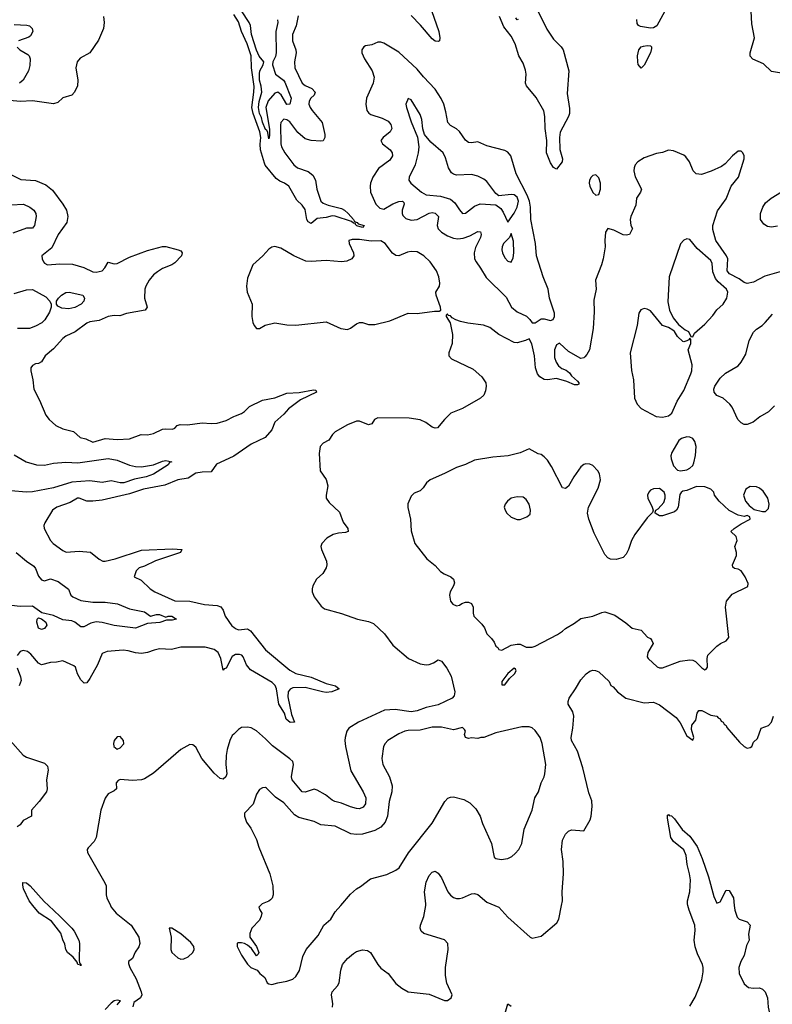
# Model space of a CAD drawing. Header units: inches. Extents: x 1384664 to 1536621, y 460766 to 646467.
# Tile 350 of 488: x 1418586 to 1423555, y 579348 to 585849. Entities that reach past the tile are written whole.
import ezdxf

# ---------------------------------------------------------------- set-up
doc = ezdxf.new("R2010")
doc.units = ezdxf.units.IN
doc.header["$MEASUREMENT"] = 0
for name, color, linetype in [('B4517', 7, 'Continuous'), ('B4518', 7, 'Continuous'), ('B4527', 7, 'Continuous'), ('B4528', 7, 'Continuous')]:
    doc.layers.add(name, color=color, linetype=linetype)

msp = doc.modelspace()

# ---------------------------------------------------------------- linework, layer by layer
at = {"layer": 'B4517', "color": 5}
for points, elevation in [([(1418775.6, 580000), (1418852, 579930), (1418930, 579851.1), (1418945.1, 579830), (1418977.1, 579770), (1418980.6, 579750), (1418978.9, 579638.9), (1418980.7, 579620.7), (1418990, 579613.4), (1418990, 579602), (1418987, 579607), (1418970, 579609.6), (1418965.7, 579625.7), (1418939, 579659), (1418901.5, 579690), (1418890.7, 579710), (1418884.1, 579744.1), (1418870, 579772.8), (1418856.9, 579816.9), (1418796.5, 579896.5), (1418713.6, 579950), (1418672.5, 580000)], 680), ([(1419184.7, 580000), (1419190, 579988.5), (1419222.3, 579950), (1419322.9, 579870), (1419373.6, 579790), (1419379.7, 579750), (1419373.4, 579726.6), (1419348.5, 579691.5), (1419330.8, 579650), (1419304, 579630), (1419303.4, 579616.6), (1419313.1, 579590), (1419355.6, 579515.6), (1419388.2, 579430), (1419392.4, 579410), (1419383, 579390), (1419340.6, 579359.4), (1419333.3, 579330)], 720), ([(1419230, 579344), (1419251.5, 579370), (1419230, 579374.1), (1419210.7, 579370), (1419190, 579356.2), (1419150, 579312.9)], 720)]:
    msp.add_lwpolyline(points, dxfattribs=dict(at, elevation=elevation))
at = {"layer": 'B4517', "color": 5, "elevation": 740}
msp.add_lwpolyline([(1419590, 579851.2), (1419574, 579850), (1419585.3, 579790), (1419583.6, 579710), (1419590.3, 579690), (1419630, 579653.8), (1419650, 579645.2), (1419670, 579648.2), (1419698, 579662), (1419728.9, 579690), (1419737.5, 579710), (1419734.8, 579730), (1419715.8, 579755.8), (1419650, 579812.4)], close=True, dxfattribs=at)
at = {"layer": 'B4518', "color": 5}
for points, elevation in [([(1419140.3, 585870), (1419143.5, 585830), (1419139.3, 585790), (1419106.7, 585713.3), (1419050.1, 585629.9), (1418985.5, 585594.6), (1418966, 585570), (1418957.4, 585530), (1418970.7, 585449.3), (1418968.1, 585411.9), (1418947.3, 585370), (1418930.8, 585350), (1418870, 585332.9), (1418838.5, 585301.5), (1418810, 585293.6), (1418670, 585312.5), (1418590, 585309.2), (1418450, 585322.4)], 680), ([(1418550, 585817.7), (1418633.6, 585813.6), (1418650, 585808.1), (1418668.1, 585790), (1418671.7, 585770), (1418658.1, 585741.9), (1418646.4, 585733.6), (1418577.6, 585710)], 660), ([(1418570, 585667.4), (1418587.4, 585650), (1418639.7, 585619.7), (1418649.1, 585609.1), (1418655.8, 585590), (1418653, 585547), (1418643.1, 585510), (1418608.4, 585450), (1418583.8, 585430)], 660), ([(1418510, 584834.6), (1418594.2, 584794.2), (1418690, 584786), (1418759.2, 584759.2), (1418803.1, 584723.1), (1418871.8, 584631.8), (1418895.9, 584590), (1418903.7, 584550), (1418898.3, 584510), (1418840.5, 584430), (1418797.7, 584342.3), (1418732.2, 584290), (1418734, 584270), (1418742.6, 584250), (1418750, 584240.8), (1418770, 584230.2), (1418850, 584237.8), (1418934.5, 584234.5), (1419010, 584212.3), (1419070, 584184.6), (1419090, 584182.2), (1419130, 584191.6), (1419148.4, 584210), (1419170, 584248), (1419210, 584237.3), (1419230, 584238.9), (1419310, 584280.1), (1419430, 584324.2), (1419530, 584350.2), (1419550, 584351.4), (1419631.3, 584330), (1419650, 584322), (1419659.3, 584310), (1419654.3, 584290), (1419610, 584243.5), (1419590, 584229.8), (1419530, 584207), (1419495.1, 584184.9), (1419470, 584165), (1419441.8, 584130), (1419418.4, 584090), (1419411.9, 584070), (1419410.9, 584010.9), (1419427, 583950), (1419415.5, 583930), (1419290.3, 583909.8), (1419247, 583893), (1419210, 583895.1), (1419170, 583889.1), (1419110, 583863.5), (1419050, 583853.2), (1419030, 583844.1), (1418952.2, 583787.8), (1418890, 583758.3), (1418870, 583744.1), (1418810, 583676.3), (1418754.7, 583630), (1418730, 583589.5), (1418710, 583577.6), (1418690, 583575.6), (1418670, 583566), (1418660.4, 583550), (1418660.4, 583530), (1418673.7, 583470), (1418678.7, 583410), (1418717.1, 583337.1), (1418758.4, 583238.4), (1418780.7, 583210), (1418824.4, 583170), (1418870, 583146.5), (1418941, 583130), (1418984.7, 583090), (1419021.7, 583081.7), (1419070, 583060.3), (1419150, 583082.4), (1419230, 583077), (1419310, 583080.9), (1419388.7, 583110), (1419430, 583108), (1419470, 583115.6), (1419530, 583144.2), (1419550, 583148), (1419594.9, 583145.1), (1419610, 583151), (1419625.2, 583170), (1419644.7, 583175.3), (1419693, 583173), (1419790, 583186.7), (1419850, 583182.3), (1419890, 583184.8), (1419950, 583202), (1420000, 583228.1)], 680), ([(1418530, 584625.8), (1418610.2, 584630.2), (1418652.4, 584610), (1418679.3, 584590), (1418692.4, 584570), (1418694.9, 584550), (1418683.7, 584490), (1418670, 584471.8), (1418630, 584473.2), (1418541.3, 584438.7)], 660), ([(1418550, 584041.3), (1418630, 584065.2), (1418670, 584067.9), (1418758.7, 584018.7), (1418786, 583990), (1418793, 583970), (1418794.9, 583950), (1418783.4, 583916.6), (1418753.1, 583866.9), (1418732.3, 583847.7), (1418690, 583824.9), (1418650, 583810.6), (1418570.6, 583809.4)], 660), ([(1418550, 582975), (1418629.5, 582929.6), (1418696, 582910), (1418750, 582908.1), (1418810, 582920.1), (1418890, 582927.5), (1418970, 582923.1), (1419170, 582950.6), (1419230, 582940.1), (1419310, 582906.5), (1419350, 582898.5), (1419390, 582896.9), (1419469.8, 582910.2), (1419530, 582934.6), (1419550, 582938.4), (1419591.3, 582930), (1419575.2, 582924.8), (1419565.5, 582910), (1419470, 582848.7), (1419420.5, 582830), (1419344.8, 582815.2), (1419273.4, 582790), (1419250, 582790.6), (1419190, 582803.4), (1419130, 582793.8), (1419050, 582804.9), (1418930, 582794.4), (1418810, 582757.2), (1418670, 582731.7), (1418628.2, 582728.2), (1418530, 582736.9)], 660), ([(1420000, 582967.4), (1419995.6, 582964.4), (1419885.3, 582914.7), (1419850, 582864.2), (1419790, 582861.5), (1419750, 582854.5), (1419699, 582821), (1419630.4, 582810), (1419544.1, 582775.9), (1419403.8, 582750), (1419310, 582718), (1419130, 582677.1), (1419070, 582668.6), (1419029.7, 582669.7), (1418978, 582690), (1418967.3, 582690), (1418918.8, 582661.2), (1418830.8, 582630), (1418802, 582610), (1418752.4, 582527.6), (1418746.5, 582510), (1418746.7, 582490), (1418790.3, 582410), (1418806, 582390), (1418870, 582344.6), (1418893.7, 582333.7), (1418979, 582339), (1419052.8, 582332.8), (1419110, 582287.3), (1419134.4, 582274.4), (1419150, 582273.7), (1419216.2, 582290), (1419390, 582346.5), (1419594.6, 582354.6), (1419656, 582350), (1419647.3, 582330), (1419483.4, 582276.6), (1419410, 582241.1), (1419374, 582230), (1419355.3, 582210), (1419341, 582170), (1419387.1, 582147.1), (1419448.2, 582090), (1419478, 582070), (1419610, 582012.4), (1419710.1, 582010.1), (1419806.7, 581986.7), (1419890, 581979.8), (1419913.1, 581973.1), (1419929.2, 581950), (1419942.2, 581910), (1419987.3, 581847.3), (1420000, 581837.3)], 680), ([(1418563.7, 582330), (1418630, 582273.6), (1418679.7, 582239.7), (1418690, 582225.3), (1418710, 582174.3), (1418730, 582151.2), (1418750, 582144.6), (1418790, 582155.8), (1418840, 582140), (1418909.2, 582089.2), (1418924.1, 582050), (1418937.5, 582037.5), (1418990, 582012.9), (1419070, 582002.5), (1419150, 582003), (1419232.3, 581992.3), (1419310, 581958.6), (1419410, 581938.8), (1419450, 581910.8), (1419490, 581922.4), (1419510, 581921.3), (1419550, 581904.7), (1419566, 581910), (1419591.3, 581910), (1419622, 581890), (1419595.3, 581884.7), (1419555.2, 581884.8), (1419511.5, 581868.5), (1419430, 581862.9), (1419350, 581830.8), (1419210, 581847.7), (1419130, 581868.8), (1419090, 581873.8), (1419055.3, 581864.7), (1419010, 581839.1), (1418990, 581839), (1418949.9, 581869.9), (1418930, 581879.3), (1418870, 581886.7), (1418810, 581913.7), (1418733.1, 581933.1), (1418670, 581977.4), (1418590, 581974.3), (1418493.9, 581986.1)], 660), ([(1420000, 581649.9), (1419990, 581643.2), (1419950, 581567.7), (1419937.1, 581562.9), (1419930, 581554.5), (1419913.2, 581630), (1419895.4, 581670), (1419870, 581690.8), (1419810, 581705.7), (1419650, 581704.9), (1419588.7, 581691.3), (1419510, 581694), (1419473.5, 581686.5), (1419430, 581669.9), (1419390, 581663.9), (1419350, 581667.6), (1419301.6, 581681.6), (1419270, 581685.6), (1419162.8, 581677.2), (1419130, 581664.2), (1419099.1, 581590), (1419050, 581499.6), (1419030, 581469.4), (1419012.5, 581467.5), (1418989.2, 581489.2), (1418968.5, 581530), (1418954, 581574), (1418943.3, 581583.3), (1418870, 581615.1), (1418830, 581606.6), (1418790, 581605.2), (1418730, 581589), (1418710, 581599.3), (1418660.2, 581660.2), (1418637.1, 581677.1), (1418610, 581684.2), (1418590, 581677.7), (1418569.2, 581650)], 680), ([(1418568.7, 581568.7), (1418591.3, 581510), (1418595, 581485), (1418582, 581450)], 680), ([(1418524.2, 581090), (1418610, 580992.7), (1418630, 580979.7), (1418750, 580939.5), (1418770, 580919.1), (1418773.5, 580893.5), (1418763.4, 580830), (1418767.5, 580770), (1418762.5, 580750), (1418714.4, 580685.6), (1418664.7, 580630), (1418663.1, 580590), (1418610, 580560.2), (1418588.1, 580531.9), (1418570, 580519)], 680), ([(1420000, 581131.9), (1419990, 581121.6), (1419972.6, 581090), (1419955.2, 581030), (1419949.1, 580990), (1419947.7, 580930), (1419952.8, 580870), (1419947.2, 580850), (1419930, 580834), (1419910, 580839.4), (1419870, 580872.7), (1419788, 580970), (1419750, 581045.4), (1419730, 581061.7), (1419710, 581063.5), (1419650, 581030.6), (1419470, 580873), (1419410, 580835.3), (1419390, 580829.8), (1419330, 580825.8), (1419250, 580830.9), (1419235.6, 580824.4), (1419223.8, 580810), (1419226, 580770), (1419210, 580757.2), (1419170, 580738), (1419150, 580709.5), (1419121.8, 580630), (1419091.6, 580448.4), (1419077.2, 580422.8), (1419038.6, 580381.5), (1419032.4, 580370), (1419034, 580350), (1419148.9, 580150), (1419156.9, 580130), (1419157.4, 580070), (1419161.7, 580050), (1419184.7, 580000)], 720), ([(1418672.5, 580000), (1418647.9, 580030), (1418612.2, 580110), (1418606, 580134), (1418607.8, 580152.2), (1418630, 580148.9), (1418655, 580130), (1418746.6, 580026.6), (1418775.6, 580000)], 680)]:
    msp.add_lwpolyline(points, dxfattribs=dict(at, elevation=elevation))
for points, elevation in [([(1418910, 583940.7), (1418864, 583944), (1418837.2, 583957.2), (1418829.4, 583970), (1418829.6, 583990), (1418842.4, 584010), (1418863, 584030), (1418890, 584047.2), (1418912, 584050), (1419002.8, 584030), (1419014.4, 584010), (1419010.4, 583990), (1418993, 583970), (1418950, 583948.1)], 660), ([(1418730, 581821.4), (1418710, 581831.8), (1418698.7, 581870), (1418701.1, 581890), (1418710, 581898.9), (1418730, 581893.4), (1418757.7, 581870), (1418766, 581850), (1418750, 581828.2)], 660), ([(1419250, 581116.5), (1419230, 581114), (1419210.3, 581090), (1419205.8, 581070), (1419208.4, 581050), (1419230, 581032.7), (1419250, 581040.4), (1419273.5, 581066.5), (1419271.9, 581090)], 720)]:
    msp.add_lwpolyline(points, close=True, dxfattribs=dict(at, elevation=elevation))
at = {"layer": 'B4527', "color": 5}
for points, elevation in [([(1420176, 580000), (1420166, 579990), (1420170.9, 579970.9), (1420184.7, 579950), (1420181, 579930), (1420170, 579904), (1420118, 579850), (1420105.4, 579814.6), (1420104.7, 579790), (1420150.5, 579730), (1420166, 579690), (1420161, 579679), (1420150, 579668), (1420115.5, 579715.5), (1420090, 579739), (1420070, 579749), (1420050, 579754), (1420027.1, 579752.9), (1420022, 579750), (1420021, 579730), (1420050, 579671.3), (1420090, 579612), (1420112, 579590), (1420154, 579574), (1420170.9, 579550.9), (1420203.5, 579523.5), (1420221, 579490), (1420230, 579482.8), (1420250, 579479.1), (1420290, 579488.4), (1420350, 579499.5), (1420390, 579514.4), (1420410, 579530.5), (1420433.5, 579570), (1420456.3, 579663.7), (1420476.9, 579710), (1420557.4, 579802.6), (1420595.1, 579870), (1420640.5, 579910), (1420670, 579958), (1420705.7, 580000)], 740), ([(1420650.7, 579329.3), (1420652.5, 579350), (1420644.5, 579410), (1420648.4, 579430), (1420684.2, 579470), (1420695.1, 579490), (1420706.4, 579573.6), (1420716.8, 579610), (1420749.7, 579650), (1420790, 579683.1), (1420810, 579695.6), (1420850, 579707.4), (1420882.6, 579702.6), (1420902, 579690), (1420950, 579611), (1420970, 579586.8), (1421019.1, 579550), (1421070, 579485.5), (1421110, 579453.4), (1421150, 579430.6), (1421290, 579415.3), (1421390, 579372), (1421410, 579373.7), (1421435.6, 579390), (1421442, 579410), (1421406.8, 579486.8), (1421397.3, 579537.3), (1421398, 579590), (1421415.4, 579710), (1421412.2, 579750), (1421390, 579773.6), (1421255.3, 579815.3), (1421236.3, 579830), (1421229.7, 579850), (1421232.3, 579870), (1421253.6, 579926.4), (1421266.7, 580000)], 720), ([(1421723.1, 580000), (1421750, 579988.9), (1421810, 579924), (1421956, 579790), (1421970, 579784.4), (1422030, 579797.3), (1422133.6, 579886.4), (1422146, 579910), (1422163.7, 580000)], 720), ([(1423010, 579335.3), (1423045.1, 579394.9), (1423075.2, 579464.8), (1423089.9, 579510), (1423099, 579561), (1423098.9, 579590), (1423093.3, 579610), (1423060.5, 579680.5), (1423046.1, 579726.1), (1423039.7, 579770), (1423045.2, 579834.8), (1423042.8, 579870), (1423005.9, 579970), (1422998.4, 580000)], 680), ([(1423304.2, 580000), (1423307.9, 579970), (1423323.8, 579923.8), (1423336.3, 579910), (1423390, 579892.6), (1423408.9, 579870), (1423399, 579810), (1423402, 579770), (1423384.7, 579735.3), (1423369.4, 579670), (1423347.5, 579630), (1423334.2, 579590), (1423336.9, 579550), (1423370, 579482), (1423399, 579459), (1423430, 579454), (1423470, 579455.8), (1423490, 579448.4), (1423508.4, 579430), (1423523.2, 579390), (1423527.9, 579327.9), (1423536, 579290), (1423547.2, 579270), (1423610, 579197.3)], 680), ([(1421786.7, 579273.3), (1421810, 579350.3), (1421830, 579335.2)], 680)]:
    msp.add_lwpolyline(points, dxfattribs=dict(at, elevation=elevation))
at = {"layer": 'B4528', "color": 5}
for points, elevation in [([(1420288.8, 585848.8), (1420290.1, 585830), (1420277.7, 585770), (1420279.8, 585630), (1420274.6, 585605.4), (1420257, 585570), (1420255, 585550), (1420274.7, 585490), (1420328.1, 585450), (1420337, 585437), (1420377.4, 585330), (1420370, 585292), (1420350, 585289.8), (1420312.3, 585352.3), (1420290, 585371.1), (1420270, 585364.5), (1420227.5, 585312.5), (1420211.9, 585270), (1420234.7, 585125.3), (1420236.5, 585083.5), (1420230, 585062), (1420224.9, 585104.9), (1420218.6, 585118.6), (1420210, 585123), (1420190, 585171.1), (1420183.1, 585203.1), (1420169.1, 585230), (1420162.5, 585270), (1420168, 585308), (1420185.2, 585370), (1420180.9, 585410), (1420169, 585450), (1420168.5, 585491.5), (1420171.7, 585510), (1420194.6, 585550), (1420198.5, 585570), (1420168, 585608), (1420150, 585647.4), (1420116.4, 585750), (1420110.2, 585810), (1420102, 585830), (1420050, 585908.3)], 660), ([(1421305.7, 585910), (1421353, 585770), (1421360.6, 585730), (1421356.9, 585710), (1421350, 585704.5), (1421330, 585707.2), (1421310, 585722.5), (1421233.3, 585813.3), (1421170, 585877)], 680), ([(1421996.4, 585930), (1422065.7, 585785.7), (1422110, 585720.2), (1422160.8, 585670), (1422175.2, 585650), (1422212.5, 585510), (1422201.6, 585361.6), (1422216.8, 585263.2), (1422216, 585230), (1422210.2, 585210), (1422154.3, 585105.7), (1422150.1, 585070), (1422151.8, 584991.8), (1422170.9, 584929.1), (1422166.7, 584910), (1422130, 584861.2), (1422110, 584872.7), (1422090, 584902.7), (1422063.7, 584970), (1422065.5, 585050), (1422054.9, 585130), (1422053.6, 585210), (1422046, 585246), (1421995.6, 585335.6), (1421931.6, 585411.6), (1421924.7, 585430), (1421929.8, 585490), (1421925.2, 585514.8), (1421910, 585561.5), (1421880.7, 585610), (1421857, 585690), (1421830, 585739.5), (1421782.2, 585802.2), (1421753.4, 585870)], 680), ([(1422859.8, 585930), (1422792.5, 585807.5), (1422770, 585794.7), (1422750, 585792.5), (1422684.3, 585804.2), (1422670.7, 585810.7), (1422663.5, 585823.5), (1422660.3, 585850)], 680), ([(1423630, 585493.6), (1423550, 585506.6), (1423497.1, 585557.1), (1423427.3, 585587.3), (1423408.9, 585608.9), (1423408.7, 585630), (1423436.9, 585730), (1423420.6, 585820.6), (1423412.7, 585947.3)], 680), ([(1420424.8, 585875.2), (1420411.2, 585808.8), (1420387, 585750), (1420387.3, 585710), (1420408.6, 585650), (1420410.9, 585630), (1420399.8, 585570), (1420401.8, 585530), (1420450, 585429.2), (1420470, 585413.9), (1420514.2, 585394.2), (1420538, 585370), (1420530.3, 585350), (1420508.2, 585330), (1420497.7, 585310), (1420495.9, 585290), (1420503, 585270), (1420517.4, 585250), (1420583.7, 585170), (1420601.5, 585090), (1420600.2, 585070), (1420590.1, 585049.9), (1420574.4, 585045.6), (1420509.6, 585050.4), (1420470, 585061.8), (1420423.3, 585103.3), (1420370, 585174.5), (1420350, 585187.9), (1420330, 585192.1), (1420310.2, 585170), (1420307.6, 585152.4), (1420309.6, 585030), (1420314.7, 585010), (1420336.6, 584970), (1420396.2, 584890), (1420420.6, 584870), (1420490, 584846.4), (1420522.5, 584822.5), (1420538.2, 584790), (1420548.1, 584730), (1420574.3, 584650), (1420590, 584636.8), (1420623.2, 584623.2), (1420710, 584601.9), (1420730, 584591.9), (1420755.3, 584570), (1420790.7, 584530), (1420796.9, 584516.9), (1420814.5, 584510), (1420820.5, 584500.5), (1420860.8, 584490), (1420850, 584476.9), (1420812, 584488), (1420804, 584496), (1420803.5, 584503.5), (1420790, 584505), (1420776.5, 584516.5), (1420670, 584552.5), (1420650, 584553.7), (1420610, 584543.4), (1420550, 584536.7), (1420510, 584503.7), (1420490, 584514), (1420481.7, 584530), (1420470, 584595.3), (1420450, 584624.8), (1420416.7, 584656.7), (1420362.1, 584750), (1420333.5, 584770), (1420302.8, 584782.8), (1420280.4, 584800.4), (1420207.6, 584887.6), (1420201.4, 584901.4), (1420175.1, 584990), (1420173.5, 585026.5), (1420178.4, 585070), (1420172.4, 585107.6), (1420127.7, 585230), (1420119.6, 585270), (1420132.8, 585370), (1420133.4, 585406.6), (1420116.2, 585530), (1420114.8, 585610), (1420088.2, 585690), (1420050.7, 585770), (1420030, 585835.5), (1420000, 585884)], 680), ([(1421878, 585850), (1421870, 585848), (1421861.6, 585861.6)], 660), ([(1423630, 584189.7), (1423505.1, 584154.9), (1423430, 584115.3), (1423390, 584106.5), (1423370, 584113), (1423336.8, 584136.8), (1423273.7, 584170), (1423258, 584190), (1423260.9, 584270), (1423252.1, 584290), (1423182.8, 584390), (1423162.6, 584462.6), (1423162.5, 584490), (1423192.7, 584587.3), (1423250, 584666.4), (1423284.7, 584750), (1423331.7, 584810), (1423369.7, 584930), (1423369.7, 584950), (1423361.6, 584970), (1423350, 584981.6), (1423330, 584980.5), (1423292.4, 584950), (1423244, 584896), (1423220.5, 584879.5), (1423151.3, 584848.7), (1423087.6, 584827.6), (1423051.7, 584831.7), (1423032.7, 584850), (1423009.5, 584910), (1422983.8, 584943.8), (1422970, 584954), (1422903.3, 584983.3), (1422870, 584987), (1422830, 584972.7), (1422790, 584965.7), (1422710, 584937), (1422666.3, 584910), (1422650.8, 584890), (1422643.8, 584870), (1422641.8, 584850), (1422650, 584812), (1422692.2, 584730), (1422685.5, 584710), (1422658.6, 584670), (1422655.1, 584624.9), (1422620.5, 584550), (1422617.3, 584530), (1422622, 584490), (1422632, 584470), (1422612, 584430), (1422590, 584425.2), (1422570, 584429.3), (1422510, 584459.3), (1422470, 584469), (1422453.7, 584446.3), (1422449, 584390), (1422451.7, 584350), (1422439.1, 584270), (1422428, 584230), (1422388.1, 584130), (1422391.4, 584070), (1422376.5, 583996.5), (1422378.9, 583918.9), (1422372.8, 583810), (1422347.4, 583670), (1422330, 583637), (1422316.7, 583623.3), (1422310, 583617), (1422290, 583612.3), (1422210, 583658.7), (1422150, 583712), (1422130, 583700.9), (1422117.3, 583670), (1422117.6, 583617.6), (1422127.7, 583587.7), (1422143.4, 583563.4), (1422165.3, 583545.3), (1422194, 583534), (1422216.7, 583516.7), (1422230, 583498), (1422270, 583462), (1422278, 583450), (1422276.9, 583443.1), (1422270, 583438), (1422250, 583438), (1422199.5, 583459.5), (1422130, 583479.5), (1422070, 583471.8), (1422050, 583474), (1422019.5, 583490), (1422004, 583510), (1421991.1, 583550), (1421984.5, 583630), (1421968.2, 583708.2), (1421950, 583742), (1421924.7, 583730), (1421870, 583715.1), (1421850, 583717.6), (1421750, 583769.5), (1421690, 583817.3), (1421649, 583831), (1421544.4, 583844.4), (1421496.1, 583856.1), (1421466.3, 583866.3), (1421440.9, 583880.9), (1421430, 583893.2), (1421415.3, 583895.3), (1421410, 583906), (1421402, 583898), (1421402, 583890), (1421427.3, 583847.3), (1421443.8, 583770), (1421440.4, 583710), (1421420.5, 583650), (1421420.5, 583630), (1421437.3, 583610), (1421580.8, 583540.8), (1421637, 583490), (1421664.2, 583450), (1421667, 583430), (1421662, 583398), (1421650.3, 583369.7), (1421627.7, 583350), (1421510, 583282.4), (1421433, 583250), (1421390, 583209.7), (1421345.2, 583154.8), (1421330, 583151.1), (1421310, 583158.7), (1421267.8, 583190), (1421230, 583206.8), (1421158, 583218), (1420950, 583220.5), (1420929.2, 583210), (1420910, 583181.1), (1420890, 583173.3), (1420830, 583197.4), (1420810, 583199), (1420750, 583174.5), (1420670, 583128.3), (1420650.3, 583110), (1420627.3, 583072.7), (1420590, 583052.2), (1420570.2, 583030), (1420564.3, 582984.3), (1420570.6, 582870.6), (1420610, 582813), (1420621.5, 582770), (1420609.3, 582710), (1420609.5, 582689.5), (1420630, 582660.3), (1420696.7, 582596.7), (1420721.8, 582530), (1420751.7, 582490), (1420754.9, 582470), (1420737.4, 582462.6), (1420690, 582458.4), (1420656.3, 582450), (1420614.6, 582425.4), (1420580.7, 582390), (1420574.9, 582370), (1420578.4, 582350), (1420612.7, 582272.7), (1420614.9, 582250), (1420608.7, 582230), (1420587, 582193), (1420546.4, 582153.6), (1420522, 582110), (1420516.5, 582090), (1420517.3, 582070), (1420530, 582038), (1420575.5, 581975.5), (1420598, 581958), (1420710, 581927.7), (1420816, 581890), (1420890, 581875.6), (1420921.4, 581861.4), (1420994.6, 581794.6), (1421050, 581718), (1421152.7, 581630), (1421230, 581596.5), (1421269.4, 581589.4), (1421290, 581591.3), (1421318.7, 581601.3), (1421350, 581622.8), (1421370, 581613.4), (1421406.4, 581566.4), (1421434.1, 581514.1), (1421458.1, 581410), (1421454.9, 581385.1), (1421442.4, 581370), (1421350, 581325.8), (1421270, 581306.5), (1421210, 581285.9), (1421170, 581279.1), (1421065, 581295), (1420994.9, 581290), (1420823.2, 581210), (1420759.1, 581170), (1420747.1, 581150), (1420736, 581110), (1420732.9, 581090), (1420737.1, 581050), (1420771.8, 580890), (1420854, 580750), (1420871, 580710), (1420868.2, 580671.8), (1420854.3, 580650), (1420830, 580639.3), (1420810, 580639.8), (1420770, 580650.6), (1420710, 580676.5), (1420666.6, 580686.6), (1420650, 580694.4), (1420605.4, 580730), (1420550, 580760.8), (1420530, 580767.1), (1420470, 580747.3), (1420450, 580751.3), (1420384.8, 580830), (1420379.8, 580850), (1420394.3, 580930), (1420388.9, 580950), (1420369.4, 580969.4), (1420254.6, 581054.6), (1420210, 581100.9), (1420150, 581152.4), (1420113.4, 581173.4), (1420090, 581178.5), (1420050, 581174.7), (1420030, 581162.9), (1420000, 581131.9)], 720), ([(1423590, 584485.6), (1423550, 584478), (1423524, 584484), (1423498.9, 584498.9), (1423476.4, 584530), (1423477.4, 584570), (1423491.8, 584610), (1423510, 584639.6), (1423547.1, 584670), (1423643.5, 584730)], 680), ([(1423570, 583299.8), (1423530, 583258.7), (1423473.3, 583226.7), (1423428.6, 583191.4), (1423390, 583175.6), (1423370, 583176.9), (1423350, 583186.3), (1423328.3, 583208.3), (1423290.7, 583290), (1423274.2, 583310), (1423230, 583349.8), (1423190, 583366.6), (1423171.3, 583390), (1423169.8, 583410), (1423175.3, 583430), (1423210, 583482), (1423245.2, 583514.8), (1423330, 583563.7), (1423350, 583588), (1423379.8, 583640.2), (1423402.2, 583730), (1423430, 583784.9), (1423450, 583805.7), (1423487.3, 583830), (1423507.8, 583850), (1423556.3, 583903.7)], 720), ([(1420000, 583228.1), (1420010, 583233.4), (1420050, 583247.6), (1420070, 583261.1), (1420104.4, 583295.6), (1420190, 583335.6), (1420270, 583351.7), (1420350, 583382.3), (1420432.1, 583387.9), (1420525.5, 583405.5), (1420542, 583402), (1420544.9, 583390), (1420440.8, 583339.2), (1420361.7, 583278.3), (1420330, 583243.5), (1420270, 583191.2), (1420250, 583140.5), (1420205.7, 583090), (1420114.4, 583045.6), (1420000, 582967.4)], 680), ([(1420000, 581837.3), (1420010, 581829.4), (1420030, 581821.1), (1420090, 581826.2), (1420110, 581814), (1420210, 581687.3), (1420370, 581552.8), (1420410, 581531.7), (1420510, 581507.9), (1420610, 581465.2), (1420671, 581450), (1420694.4, 581430), (1420646.8, 581410), (1420610, 581407.2), (1420584.5, 581410), (1420470, 581440.2), (1420390, 581436.7), (1420371.2, 581428.8), (1420358.4, 581410), (1420357.4, 581377.4), (1420380.3, 581260.3), (1420400.7, 581210), (1420371.8, 581208.2), (1420346.1, 581230), (1420335.1, 581270), (1420297.2, 581330), (1420281.2, 581430), (1420272.7, 581452.7), (1420252.8, 581472.8), (1420110, 581555.6), (1420084, 581590), (1420062, 581642), (1420052.9, 581652.9), (1420038.1, 581658.1), (1420010, 581656.6), (1420000, 581649.9)], 680), ([(1422163.7, 580000), (1422169.6, 580030), (1422167.6, 580090), (1422176.8, 580210), (1422174.8, 580290), (1422164, 580370), (1422170, 580431), (1422189.8, 580470.2), (1422210, 580490.5), (1422230, 580499.1), (1422310, 580492), (1422353.6, 580566.4), (1422359.3, 580590), (1422366.8, 580653.2), (1422364, 580690), (1422343.7, 580743.7), (1422304.6, 580910), (1422270, 581018.4), (1422229, 581090), (1422226.3, 581110), (1422238.9, 581170), (1422243.8, 581250), (1422238, 581278), (1422208, 581330), (1422206.9, 581346.9), (1422213.3, 581370), (1422256.4, 581430), (1422290.6, 581489.4), (1422326.2, 581530), (1422350, 581546.7), (1422370, 581554), (1422387.4, 581552.6), (1422410, 581541.8), (1422479, 581479), (1422490, 581453.4), (1422504.4, 581444.4), (1422534, 581410), (1422588.6, 581368.6), (1422710, 581337.6), (1422770, 581342.7), (1422810, 581324.2), (1422920.3, 581240.3), (1422946.1, 581206.1), (1422990, 581120.4), (1423030, 581091.3), (1423037, 581110), (1423021.7, 581161.7), (1423024.5, 581190), (1423050, 581224.7), (1423059.7, 581270), (1423070, 581287.7), (1423090, 581288.5), (1423150, 581256.4), (1423190, 581250.4), (1423198, 581238), (1423210, 581232.2), (1423217.7, 581217.7), (1423230, 581210.3), (1423237, 581197), (1423250, 581188.5), (1423256.1, 581176.1), (1423339.4, 581079.4), (1423369, 581049), (1423390, 581038.8), (1423410, 581042.4), (1423419.7, 581050), (1423430, 581078.8), (1423456.9, 581103.1), (1423480.9, 581170), (1423530, 581187.4), (1423550.6, 581209.4), (1423564.2, 581250)], 720), ([(1420705.7, 580000), (1420770, 580075.5), (1420810, 580110.7), (1420835.5, 580124.5), (1420903.1, 580176.9), (1421010, 580205.7), (1421070, 580232.2), (1421091.8, 580248.2), (1421152.2, 580347.8), (1421310, 580543.8), (1421392.9, 580687.1), (1421412.2, 580707.8), (1421430, 580715.8), (1421450, 580717.6), (1421519.6, 580699.6), (1421557.6, 580677.6), (1421597.8, 580637.8), (1421625.5, 580590), (1421640.7, 580540.7), (1421702, 580410), (1421719.6, 580319.6), (1421730.8, 580310.8), (1421764.5, 580304.5), (1421809.5, 580310.5), (1421835.9, 580324.1), (1421857.5, 580342.5), (1421881.2, 580370), (1421900.9, 580410), (1421916.6, 580503.4), (1421969.7, 580630), (1421986.6, 580710), (1422012, 580750), (1422029.5, 580810), (1422049.6, 580850), (1422054.3, 580870), (1422060.5, 580930), (1422036.4, 581070), (1422023.5, 581110), (1421990, 581156.2), (1421970, 581172), (1421950, 581179.3), (1421901.4, 581178.6), (1421730, 581139), (1421650, 581108.7), (1421630, 581108.7), (1421610, 581102), (1421570, 581108), (1421550, 581102), (1421529, 581109), (1421524, 581130), (1421528.7, 581150), (1421523.1, 581163.1), (1421510, 581175.3), (1421450, 581160.9), (1421370, 581177.7), (1421310, 581178.5), (1421230, 581157.6), (1421150, 581155.8), (1421128.5, 581151.5), (1421090, 581134), (1421016.3, 581090), (1420998.4, 581070), (1420988.5, 581050), (1420976.4, 580970), (1420984.4, 580930), (1421028.5, 580848.5), (1421045.8, 580790), (1421042.8, 580750), (1421026.5, 580686.5), (1421015, 580590), (1420998.2, 580550), (1420970, 580517.2), (1420930, 580495.5), (1420850, 580470.8), (1420810, 580468.3), (1420773.1, 580473.1), (1420670, 580524.2), (1420573.3, 580533.3), (1420530, 580554.7), (1420430, 580581.8), (1420399.5, 580599.5), (1420330, 580677.4), (1420274.8, 580714.8), (1420215.5, 580775.5), (1420210, 580779), (1420190, 580777.2), (1420170, 580765.2), (1420150, 580734), (1420126.7, 580670), (1420070.4, 580610), (1420069.3, 580590), (1420084.1, 580550), (1420111.3, 580510), (1420150, 580436.3), (1420165.5, 580385.5), (1420238, 580210), (1420257.2, 580130), (1420258.6, 580070), (1420252.6, 580047.4), (1420242.8, 580037.2), (1420230, 580027.6), (1420186, 580010), (1420176, 580000)], 740), ([(1422998.4, 580000), (1422995.9, 580010), (1422995.9, 580030), (1423011, 580090), (1423014.5, 580170), (1423009.4, 580210), (1422993.4, 580270), (1422986.5, 580330), (1422970, 580367.1), (1422902.6, 580422.6), (1422885.5, 580450), (1422863, 580577), (1422863.1, 580596.9), (1422870, 580601.6), (1422875.3, 580595.3), (1422890, 580591.1), (1422910, 580572.5), (1422960.8, 580500.8), (1423010, 580457.9), (1423058.4, 580390), (1423092.6, 580310), (1423133.8, 580190), (1423170, 580059.3), (1423190, 580016), (1423210, 580024.7), (1423250, 580100.7), (1423270, 580098), (1423298, 580050), (1423304.2, 580000)], 680), ([(1421266.7, 580000), (1421268.5, 580010), (1421259.9, 580090), (1421270, 580154.8), (1421290, 580198), (1421310, 580219.1), (1421330, 580227.3), (1421350, 580214), (1421370, 580182), (1421413.7, 580090), (1421430, 580068.2), (1421450, 580052.1), (1421470, 580045.4), (1421490, 580045.4), (1421510, 580050.2), (1421570, 580078), (1421590, 580079.1), (1421610, 580072.6), (1421670, 580021.8), (1421723.1, 580000)], 720)]:
    msp.add_lwpolyline(points, dxfattribs=dict(at, elevation=elevation))
for points, elevation in [([(1420970, 585699.7), (1420950, 585699.6), (1420910, 585682), (1420870, 585676), (1420858, 585670), (1420846, 585650), (1420846, 585630), (1420863, 585590), (1420913.1, 585510), (1420926, 585470), (1420919.6, 585430), (1420875.5, 585330), (1420872.4, 585290), (1420878.6, 585250), (1420890.9, 585230.9), (1420903.6, 585223.6), (1420978.6, 585198.6), (1421018.3, 585178.3), (1421037.3, 585157.3), (1421042.6, 585130), (1421031.8, 585108.3), (1420986, 585070), (1420971.5, 585050), (1420982.3, 585030), (1421032.3, 584990), (1421044.3, 584970), (1421047.5, 584950), (1421030, 584922.3), (1420954.8, 584865.2), (1420917.6, 584810), (1420901.8, 584770), (1420899.2, 584750), (1420903.2, 584710), (1420938.4, 584630), (1420963.5, 584603.5), (1420990, 584598), (1421050, 584633.6), (1421090, 584648.2), (1421113, 584650), (1421121.8, 584641.8), (1421125.4, 584630), (1421111.2, 584590), (1421110.7, 584570), (1421116.2, 584556.2), (1421136.4, 584536.4), (1421170, 584526), (1421211, 584529), (1421290, 584572), (1421310, 584575.3), (1421330, 584571.6), (1421350.2, 584550), (1421341.4, 584490), (1421348.1, 584468.1), (1421370, 584445.6), (1421410, 584422.4), (1421450, 584405.9), (1421478.5, 584401.5), (1421514.8, 584405.2), (1421558.5, 584421.5), (1421610, 584450.3), (1421627.9, 584447.9), (1421632.6, 584430), (1421627.6, 584410), (1421595.3, 584344.7), (1421585.9, 584310), (1421588.2, 584270), (1421599, 584250), (1421629.2, 584209.2), (1421665.7, 584145.7), (1421797.6, 584017.6), (1421834, 583950), (1421870, 583919.7), (1421931.5, 583891.5), (1421955.3, 583870), (1421970, 583847.7), (1421990, 583846.4), (1422030, 583873.1), (1422050, 583872.9), (1422090, 583862.6), (1422109.2, 583870), (1422118, 583890), (1422116.8, 583910), (1422085, 584010), (1422075.9, 584070), (1422042, 584150), (1421997.9, 584290), (1421992.8, 584370), (1421959.9, 584530), (1421958.3, 584610), (1421951.8, 584650), (1421936.8, 584690), (1421863.7, 584830), (1421829.1, 584949.1), (1421810, 584974.3), (1421790, 584985.1), (1421670, 585015.8), (1421610, 585041.3), (1421570, 585035.8), (1421550, 585038.3), (1421530, 585054), (1421489.8, 585110), (1421470, 585128.2), (1421430.5, 585150.5), (1421411.8, 585170), (1421399.9, 585239.9), (1421385.8, 585290), (1421368.3, 585328.3), (1421329.9, 585389.9), (1421251.3, 585471.3), (1421210, 585521.2), (1421090, 585633.5), (1420990, 585694)], 720), ([(1422690, 585529.5), (1422670, 585553.2), (1422666.8, 585570), (1422666.1, 585610), (1422674.8, 585650), (1422690, 585669), (1422705.1, 585674.9), (1422730, 585678.8), (1422750, 585676), (1422757.6, 585670), (1422757.8, 585657.8), (1422750.1, 585630), (1422710, 585549.4)], 680), ([(1421150, 585328.7), (1421136.3, 585290), (1421139.3, 585270), (1421170, 585174), (1421212.8, 585072.8), (1421221.3, 585010), (1421217, 584970), (1421196.9, 584890), (1421157, 584810), (1421154.9, 584790), (1421168.8, 584770), (1421239.6, 584710), (1421270, 584691.9), (1421364.2, 584684.2), (1421430, 584663.5), (1421460.1, 584640.1), (1421490, 584592.2), (1421510, 584569.1), (1421530, 584571.4), (1421590, 584617.1), (1421627.2, 584632.8), (1421730, 584627), (1421762.8, 584602.7), (1421778.6, 584578.6), (1421810, 584511.3), (1421850, 584570.6), (1421870, 584610.5), (1421879.1, 584650), (1421870, 584677.6), (1421850, 584691.6), (1421830, 584695.3), (1421750, 584686), (1421730, 584700.9), (1421670, 584779.8), (1421650, 584796.5), (1421610, 584814.6), (1421570, 584826.6), (1421470, 584821.7), (1421450, 584828.3), (1421438, 584838), (1421416.4, 584870), (1421397.4, 584937.4), (1421381.7, 584970), (1421300.3, 585040.3), (1421259.5, 585090), (1421247.2, 585127.2), (1421242.3, 585190), (1421230, 585223.7), (1421170, 585319.3)], 740), ([(1422390, 584824.8), (1422370, 584819.8), (1422358.9, 584810), (1422348.1, 584790), (1422346, 584770), (1422350.2, 584750), (1422370, 584708.5), (1422390, 584690.4), (1422410, 584694), (1422420.3, 584730), (1422420.2, 584770), (1422410, 584805.6)], 720), ([(1420782.3, 584397.7), (1420758.4, 584390), (1420762.3, 584370), (1420789.1, 584310), (1420791.5, 584290), (1420779.5, 584270), (1420745.9, 584254.1), (1420710, 584249.9), (1420610, 584258.4), (1420510, 584251.9), (1420475.3, 584255.3), (1420395.1, 584290), (1420310, 584341), (1420270, 584351), (1420250, 584347.8), (1420230, 584333.6), (1420191.3, 584288.7), (1420126, 584230), (1420090, 584142), (1420083.7, 584090), (1420088.7, 584048.7), (1420120.4, 583970), (1420118.7, 583890), (1420124.4, 583850), (1420133.4, 583830), (1420150, 583810.7), (1420170, 583810.5), (1420207.3, 583832.7), (1420270, 583848.2), (1420350, 583834.7), (1420408.4, 583831.6), (1420610, 583852.7), (1420706, 583810), (1420750, 583803.8), (1420770, 583812.7), (1420810, 583841.3), (1420830, 583848.7), (1420850, 583848.4), (1420890, 583837), (1420930, 583835.3), (1421030, 583859.5), (1421150, 583910.2), (1421210.8, 583909.2), (1421324.7, 583924.7), (1421355.3, 583924.7), (1421366, 583930), (1421364, 583950), (1421335.8, 584030), (1421333.3, 584050), (1421358.7, 584090), (1421360.3, 584110), (1421353.9, 584150), (1421337.3, 584190), (1421295.3, 584250), (1421253.7, 584290), (1421210, 584314.9), (1421170, 584317.8), (1421146.9, 584313.1), (1421090, 584290.4), (1421070, 584291.8), (1421048.1, 584308.1), (1420999.6, 584370), (1420970, 584388.2), (1420906.3, 584386.3), (1420830, 584396.4)], 720), ([(1421830, 584438), (1421821, 584410), (1421781.3, 584370), (1421772.2, 584350), (1421770.4, 584330), (1421774.4, 584310), (1421790, 584277.3), (1421810, 584254), (1421830, 584246.8), (1421843.3, 584276.7), (1421849.5, 584310), (1421846, 584386)], 740), ([(1422990, 584402.4), (1422970, 584393.6), (1422950, 584369.4), (1422874, 584150), (1422865.1, 583985.1), (1422875.8, 583930), (1422900.7, 583880.7), (1422936.3, 583836.3), (1422980.7, 583800.7), (1423002, 583790), (1423018, 583758), (1423030, 583754), (1423040.9, 583779.1), (1423110, 583838), (1423163.5, 583896.5), (1423190, 583932.7), (1423229.8, 583970.2), (1423254.3, 584010), (1423261.7, 584050), (1423253.3, 584070), (1423197, 584117), (1423180.1, 584140.1), (1423163.3, 584183.3), (1423158.8, 584238.8), (1423150, 584259.7), (1423058.5, 584338.5), (1423010, 584396.9)], 740), ([(1422710, 583941.6), (1422687.5, 583932.5), (1422673, 583910), (1422663.8, 583830), (1422617, 583650), (1422626.6, 583533.4), (1422638.7, 583470), (1422645.2, 583350), (1422663.6, 583310), (1422690, 583282), (1422788.9, 583228.9), (1422830, 583225.3), (1422850, 583228.4), (1422870, 583233), (1422892, 583250), (1422927.3, 583330), (1422970, 583400.5), (1423018, 583510), (1423023.9, 583530), (1423026.2, 583570), (1422999.3, 583670), (1423017.2, 583710), (1423018, 583738), (1423010, 583746), (1423004.7, 583735.3), (1422991.6, 583728.4), (1422970, 583722), (1422964.7, 583724.7), (1422930, 583758), (1422909.1, 583789.1), (1422898, 583798), (1422870, 583815.3), (1422829.3, 583829.3), (1422750, 583926), (1422730, 583937.6)], 740), ([(1422990, 583094.7), (1422956.2, 583083.8), (1422938, 583070), (1422891.2, 582990), (1422885.4, 582970), (1422886.9, 582950), (1422903.6, 582903.6), (1422930, 582874.4), (1422950, 582870.4), (1422990, 582877.3), (1423010, 582886.8), (1423030, 582906), (1423037.7, 582922.3), (1423048.6, 582971.4), (1423052.7, 583030), (1423043.5, 583063.5), (1423030, 583082.9), (1423010, 583093.3)], 740), ([(1421950, 583014.5), (1421890, 582989.6), (1421812, 582970), (1421710, 582959.7), (1421590, 582939.7), (1421530, 582912.6), (1421470, 582893), (1421390, 582851.5), (1421296, 582810), (1421271.3, 582790), (1421250, 582758), (1421230, 582738), (1421190, 582722), (1421170, 582702), (1421148.1, 582651.9), (1421147.9, 582627.9), (1421166.8, 582550), (1421170, 582474), (1421194.8, 582390), (1421274.9, 582290), (1421330, 582244.9), (1421365.4, 582205.4), (1421389.1, 582189.1), (1421433.4, 582170), (1421450, 582155.5), (1421456.4, 582130), (1421450.3, 582109.7), (1421427.7, 582070), (1421424, 582050), (1421430.8, 582010), (1421444.9, 581990), (1421470, 581979.3), (1421490, 581982), (1421506.2, 581993.8), (1421530, 582002.4), (1421550, 582003.1), (1421570, 581994), (1421580.3, 581970), (1421579.6, 581930), (1421585.2, 581910), (1421638.2, 581858.2), (1421653.9, 581833.9), (1421670, 581793), (1421702, 581762), (1421719, 581739), (1421730, 581711.3), (1421743, 581703), (1421750, 581691.3), (1421770, 581686.8), (1421830, 581718.8), (1421870, 581726), (1421890, 581724.7), (1421930, 581704.7), (1421970, 581704.7), (1421990, 581711.3), (1422138, 581790), (1422169.3, 581810.7), (1422188.7, 581830), (1422250, 581864), (1422290, 581894), (1422370, 581910.4), (1422430, 581935.5), (1422450, 581939.1), (1422516.3, 581916.3), (1422587.1, 581867.1), (1422630, 581830.6), (1422690, 581818.8), (1422730.7, 581770.7), (1422750, 581762.8), (1422760.7, 581750), (1422767.7, 581730), (1422733, 581670), (1422730, 581642), (1422734.8, 581630), (1422795.5, 581575.5), (1422809.4, 581569.4), (1422830, 581570.2), (1422947.6, 581612.4), (1423010, 581623.1), (1423030, 581619.6), (1423048.4, 581610), (1423090, 581569.3), (1423110, 581557), (1423118.9, 581561.1), (1423126.5, 581573.5), (1423124.1, 581630), (1423130, 581653.4), (1423190, 581712.4), (1423212.7, 581730), (1423251.4, 581748.6), (1423268.2, 581770), (1423247.2, 581970), (1423252, 582010), (1423290, 582054.9), (1423393.2, 582106.8), (1423394.8, 582125.2), (1423376.9, 582170), (1423350, 582209.4), (1423330, 582220.7), (1423305.1, 582225.1), (1423293.6, 582233.6), (1423292.7, 582250), (1423319.5, 582310), (1423319.3, 582330), (1423307.3, 582370), (1423324.2, 582410), (1423316.8, 582436.8), (1423282, 582470), (1423302.7, 582490), (1423350, 582520.7), (1423408, 582550), (1423407.3, 582567.3), (1423390, 582575.3), (1423370, 582568.7), (1423330, 582578), (1423270, 582608.7), (1423204, 582670), (1423174, 582710), (1423169, 582730), (1423148.7, 582750), (1423110, 582763.7), (1423053.7, 582766.3), (1422990, 582740.9), (1422964.4, 582735.6), (1422952.7, 582727.3), (1422945.7, 582714.3), (1422934.4, 582630), (1422922.8, 582610), (1422910, 582599.3), (1422830, 582572.7), (1422810, 582573.2), (1422798.6, 582578.6), (1422782, 582590), (1422782, 582598), (1422786, 582610), (1422800.9, 582619.1), (1422838.3, 582661.7), (1422848.2, 582690), (1422848.3, 582710), (1422841.3, 582730), (1422810, 582752.7), (1422770, 582752.2), (1422750, 582741.5), (1422739.1, 582730), (1422731.3, 582710), (1422732.6, 582690), (1422761.6, 582630), (1422767.7, 582610), (1422764.5, 582595.5), (1422730, 582558.7), (1422648.3, 582450), (1422626, 582410), (1422606, 582350), (1422590, 582319.5), (1422570, 582297.6), (1422524.8, 582284.8), (1422486.2, 582286.2), (1422470, 582294.5), (1422450, 582318.4), (1422379.4, 582459.4), (1422343.2, 582550), (1422335.7, 582590), (1422342.4, 582630), (1422405.1, 582754.9), (1422420.8, 582810), (1422414.9, 582850), (1422403.9, 582870), (1422370, 582904.6), (1422350, 582914.4), (1422324.7, 582915.3), (1422310, 582910.9), (1422290, 582896.4), (1422244, 582830), (1422210, 582769.2), (1422190, 582754), (1422170, 582757.2), (1422098.3, 582898.3), (1422070, 582939.7), (1422050, 582962.9), (1422030, 582977), (1422010, 582982.9)], 740), ([(1423410, 582766.6), (1423381, 582750), (1423364.7, 582710), (1423378, 582670), (1423402, 582642), (1423435.3, 582615.3), (1423490, 582601), (1423510, 582601), (1423530, 582622), (1423534.5, 582650), (1423525.1, 582690), (1423494.8, 582734.8), (1423470, 582755.1), (1423450, 582764.5)], 740), ([(1421870, 582698), (1421830.5, 582689.5), (1421806, 582670), (1421790.8, 582650), (1421784, 582630), (1421790.8, 582610), (1421802.8, 582590), (1421830, 582564), (1421870, 582547.7), (1421890, 582547.7), (1421934.2, 582565.8), (1421956.9, 582583.1), (1421959.7, 582610), (1421949.7, 582650), (1421930, 582679.6), (1421910, 582695.1)], 760), ([(1421850, 581566), (1421809.2, 581530.8), (1421770, 581479.3), (1421770, 581456), (1421790, 581457.1), (1421820.4, 581499.6), (1421853.6, 581530), (1421863.7, 581550), (1421859.6, 581559.6)], 740)]:
    msp.add_lwpolyline(points, close=True, dxfattribs=dict(at, elevation=elevation))

doc.saveas('drawing.dxf')
